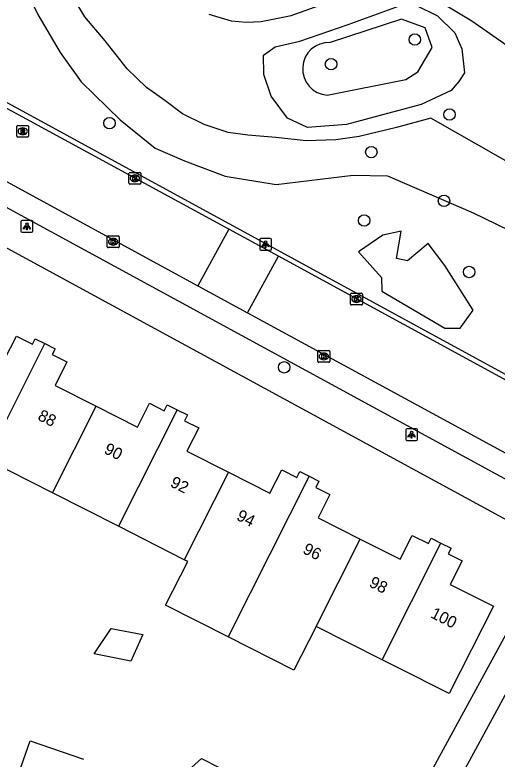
# Model space of a CAD drawing. Extents: x 163686 to 164493, y 382719 to 383870.
# Drawn here: x 164189 to 164230.1, y 383570.6 to 383634.1 of the extents above; entities that cross this region are included whole.
import ezdxf

# ---------------------------------------------------------------- set-up
doc = ezdxf.new("R2010")
doc.units = 0
for name, color, linetype in [('IMGEO_Boom', 7, 'Continuous'), ('IMGEO_Groenvoorziening', 7, 'Continuous'), ('IMGEO_Kolk', 7, 'Continuous'), ('IMGEO_Lichtpunt', 7, 'Continuous'), ('IMGEO_Pand', 7, 'Continuous'), ('IMGEO_Pand_nummerreeks', 7, 'Continuous'), ('IMGEO_Rijbaan_lokaal_open', 7, 'Continuous'), ('IMGEO_Rioolput', 7, 'Continuous'), ('IMGEO_Voetpad_open', 7, 'Continuous'), ('IMGEO_Waterloop', 7, 'Continuous')]:
    doc.layers.add(name, color=color, linetype=linetype)

msp = doc.modelspace()

# ---------------------------------------------------------------- linework, layer by layer
at = {"layer": 'IMGEO_Boom'}
for centre in [(164223.098, 383632.001), (164215.95, 383629.9), (164226.05, 383625.6), (164197.053, 383624.864), (164219.386, 383622.399), (164225.584, 383618.234), (164218.773, 383616.563), (164227.731, 383612.162), (164211.957, 383604.024)]:
    msp.add_circle(centre, 0.489, dxfattribs=at)
at = {"layer": 'IMGEO_Groenvoorziening'}
for points in [[(164187.003, 383643.289), (164189.344, 383637.461), (164190.956, 383634.136), (164192.848, 383630.901), (164194.653, 383628.404), (164197.967, 383625.14), (164200.958, 383622.741), (164203.452, 383621.656), (164206.907, 383620.347), (164211.26, 383619.618), (164217.841, 383620.414), (164220.774, 383620.363), (164228.061, 383617.214), (164236.144, 383613.287), (164240.65, 383610.564), (164246.686, 383605.84), (164250.858, 383602.453), (164259.176, 383596.446)], [(164215.624, 383627.261), (164222.325, 383628.601), (164223.358, 383629.24), (164224.558, 383631.329), (164223.979, 383633.012), (164221.968, 383633.739), (164215.875, 383631.76)], [(164225.642, 383607.356), (164226.946, 383607.376), (164228.054, 383608.916), (164225.649, 383612.715), (164224.229, 383614.598), (164222.464, 383613.106), (164221.523, 383613.3), (164221.94, 383615.634), (164220.354, 383615.304), (164218.281, 383613.883), (164220.244, 383611.686), (164220.276, 383610.528), (164225.642, 383607.356)]]:
    msp.add_lwpolyline(points, dxfattribs=at)
msp.add_arc((164215.779, 383629.509), 2.253, 87.55074, 266.0628, dxfattribs=at)
at = {"layer": 'IMGEO_Kolk'}
for p, q in [((164198.794, 383620.663), (164199.646, 383620.663)), ((164198.719, 383619.737), (164198.719, 383620.589)), ((164199.207, 383620.443), (164199.232, 383620.443)), ((164199.72, 383620.589), (164199.72, 383619.737)), ((164199.646, 383619.663), (164198.794, 383619.663)), ((164199.23, 383619.883), (164199.205, 383619.883)), ((164196.866, 383614.318), (164196.866, 383615.17)), ((164196.941, 383615.244), (164197.793, 383615.244)), ((164197.354, 383615.024), (164197.379, 383615.024)), ((164197.867, 383615.17), (164197.867, 383614.318)), ((164197.377, 383614.464), (164197.352, 383614.464)), ((164197.793, 383614.244), (164196.941, 383614.244)), ((164217.619, 383609.423), (164217.619, 383610.275)), ((164217.694, 383610.349), (164218.546, 383610.349)), ((164218.107, 383610.129), (164218.132, 383610.129)), ((164218.62, 383610.275), (164218.62, 383609.423)), ((164218.546, 383609.349), (164217.694, 383609.349)), ((164218.13, 383609.569), (164218.105, 383609.569)), ((164214.909, 383605.45), (164215.761, 383605.45)), ((164214.834, 383604.524), (164214.834, 383605.376)), ((164215.322, 383605.23), (164215.347, 383605.23)), ((164215.835, 383605.376), (164215.835, 383604.524)), ((164215.761, 383604.45), (164214.909, 383604.45)), ((164215.345, 383604.67), (164215.32, 383604.67))]:
    msp.add_line(p, q, dxfattribs=at)
for points in [[(164198.794, 383620.663), (164199.646, 383620.663)], [(164198.719, 383619.737), (164198.719, 383620.589)], [(164199.04, 383620.363), (164199.163, 383620.363), (164199.163, 383620.212), (164199.293, 383620.363), (164199.457, 383620.363), (164199.311, 383620.212), (164199.464, 383619.963), (164199.312, 383619.963), (164199.227, 383620.127), (164199.163, 383620.06), (164199.163, 383619.963), (164199.04, 383619.963), (164199.04, 383620.363)], [(164199.72, 383620.589), (164199.72, 383619.737)], [(164199.646, 383619.663), (164198.794, 383619.663)], [(164196.866, 383614.318), (164196.866, 383615.17)], [(164196.941, 383615.244), (164197.793, 383615.244)], [(164197.187, 383614.944), (164197.31, 383614.944), (164197.31, 383614.793), (164197.44, 383614.944), (164197.604, 383614.944), (164197.458, 383614.793), (164197.611, 383614.544), (164197.459, 383614.544), (164197.374, 383614.708), (164197.31, 383614.641), (164197.31, 383614.544), (164197.187, 383614.544), (164197.187, 383614.944)], [(164197.867, 383615.17), (164197.867, 383614.318)], [(164197.793, 383614.244), (164196.941, 383614.244)], [(164217.619, 383609.423), (164217.619, 383610.275)], [(164217.694, 383610.349), (164218.546, 383610.349)], [(164217.94, 383610.049), (164218.063, 383610.049), (164218.063, 383609.898), (164218.193, 383610.049), (164218.357, 383610.049), (164218.211, 383609.898), (164218.364, 383609.649), (164218.212, 383609.649), (164218.127, 383609.813), (164218.063, 383609.746), (164218.063, 383609.649), (164217.94, 383609.649), (164217.94, 383610.049)], [(164218.62, 383610.275), (164218.62, 383609.423)], [(164218.546, 383609.349), (164217.694, 383609.349)], [(164214.909, 383605.45), (164215.761, 383605.45)], [(164214.834, 383604.524), (164214.834, 383605.376)], [(164215.155, 383605.15), (164215.278, 383605.15), (164215.278, 383604.999), (164215.408, 383605.15), (164215.572, 383605.15), (164215.426, 383604.999), (164215.579, 383604.75), (164215.427, 383604.75), (164215.342, 383604.914), (164215.278, 383604.847), (164215.278, 383604.75), (164215.155, 383604.75), (164215.155, 383605.15)], [(164215.835, 383605.376), (164215.835, 383604.524)], [(164215.761, 383604.45), (164214.909, 383604.45)]]:
    msp.add_lwpolyline(points, dxfattribs=at)
for centre, start, end in [((164198.796, 383620.587), 91.55205, 178.44795), ((164198.796, 383620.587), 91.55205, 178.44795), ((164199.644, 383620.587), 1.55205, 88.44795), ((164199.644, 383620.587), 1.55205, 88.44795), ((164198.796, 383619.739), 181.55205, 268.44795), ((164198.796, 383619.739), 181.55205, 268.44795), ((164199.644, 383619.739), 271.55205, 358.44795), ((164199.644, 383619.739), 271.55205, 358.44795), ((164196.943, 383615.168), 91.55205, 178.44795), ((164196.943, 383615.168), 91.55205, 178.44795), ((164197.791, 383615.168), 1.55205, 88.44795), ((164197.791, 383615.168), 1.55205, 88.44795), ((164196.943, 383614.32), 181.55205, 268.44795), ((164196.943, 383614.32), 181.55205, 268.44795), ((164197.791, 383614.32), 271.55205, 358.44795), ((164197.791, 383614.32), 271.55205, 358.44795), ((164217.696, 383610.273), 91.55205, 178.44795), ((164217.696, 383610.273), 91.55205, 178.44795), ((164218.544, 383610.273), 1.55205, 88.44795), ((164218.544, 383610.273), 1.55205, 88.44795), ((164217.696, 383609.425), 181.55205, 268.44795), ((164217.696, 383609.425), 181.55205, 268.44795), ((164218.544, 383609.425), 271.55205, 358.44795), ((164218.544, 383609.425), 271.55205, 358.44795), ((164214.911, 383605.374), 91.55205, 178.44795), ((164214.911, 383605.374), 91.55205, 178.44795), ((164215.759, 383605.374), 1.55205, 88.44795), ((164215.759, 383605.374), 1.55205, 88.44795), ((164214.911, 383604.526), 181.55205, 268.44795), ((164214.911, 383604.526), 181.55205, 268.44795), ((164215.759, 383604.526), 271.55205, 358.44795), ((164215.759, 383604.526), 271.55205, 358.44795)]:
    msp.add_arc(centre, 0.0765, start, end, dxfattribs=at)
for centre, major_axis, ratio, start_param, end_param in [((164199.206, 383620.163), (-0.387, 0.002), 0.722429, 4.712389, 7.853982), ((164199.231, 383620.163), (-0.39, 0.002), 0.717154, 1.570796, 4.712389), ((164197.353, 383614.744), (-0.387, 0.002), 0.722429, 4.712389, 7.853982), ((164197.378, 383614.744), (-0.39, 0.002), 0.717154, 1.570796, 4.712389), ((164218.106, 383609.849), (-0.387, 0.002), 0.722429, 4.712389, 7.853982), ((164218.131, 383609.849), (-0.39, 0.002), 0.717154, 1.570796, 4.712389), ((164215.321, 383604.95), (-0.387, 0.002), 0.722429, 4.712389, 7.853982), ((164215.346, 383604.95), (-0.39, 0.002), 0.717154, 1.570796, 4.712389)]:
    msp.add_ellipse(centre, major_axis=major_axis, ratio=ratio, start_param=start_param, end_param=end_param, dxfattribs=at)
at = {"layer": 'IMGEO_Lichtpunt'}
for p, q in [((164189.509, 383616.456), (164189.509, 383615.649)), ((164189.509, 383616.456), (164189.509, 383615.649)), ((164190.411, 383616.551), (164189.603, 383616.551)), ((164190.411, 383616.551), (164189.603, 383616.551)), ((164190.505, 383615.649), (164190.505, 383616.456)), ((164190.505, 383615.649), (164190.505, 383616.456)), ((164189.603, 383615.555), (164190.411, 383615.555)), ((164189.603, 383615.555), (164190.411, 383615.555)), ((164209.868, 383614.926), (164209.868, 383614.119)), ((164209.868, 383614.926), (164209.868, 383614.119)), ((164210.77, 383615.021), (164209.962, 383615.021)), ((164210.77, 383615.021), (164209.962, 383615.021)), ((164210.864, 383614.119), (164210.864, 383614.926)), ((164210.864, 383614.119), (164210.864, 383614.926)), ((164209.962, 383614.025), (164210.77, 383614.025)), ((164209.962, 383614.025), (164210.77, 383614.025)), ((164222.319, 383598.677), (164222.319, 383597.87)), ((164222.319, 383598.677), (164222.319, 383597.87)), ((164223.221, 383598.772), (164222.413, 383598.772)), ((164223.221, 383598.772), (164222.413, 383598.772)), ((164223.315, 383597.87), (164223.315, 383598.677)), ((164223.315, 383597.87), (164223.315, 383598.677)), ((164222.413, 383597.776), (164223.221, 383597.776)), ((164222.413, 383597.776), (164223.221, 383597.776))]:
    msp.add_line(p, q, dxfattribs=at)
for points in [[(164189.883, 383616.12), (164189.922, 383616.092), (164189.734, 383615.83), (164189.696, 383615.857), (164189.883, 383616.12)], [(164189.985, 383616.072), (164190.032, 383616.072), (164190.032, 383615.75), (164189.985, 383615.75), (164189.985, 383616.072)], [(164190.095, 383616.092), (164190.133, 383616.119), (164190.32, 383615.857), (164190.281, 383615.829), (164190.095, 383616.092)], [(164210.242, 383614.59), (164210.281, 383614.562), (164210.093, 383614.3), (164210.055, 383614.327), (164210.242, 383614.59)], [(164210.344, 383614.542), (164210.391, 383614.542), (164210.391, 383614.22), (164210.344, 383614.22), (164210.344, 383614.542)], [(164210.454, 383614.562), (164210.492, 383614.589), (164210.679, 383614.327), (164210.64, 383614.299), (164210.454, 383614.562)], [(164222.693, 383598.341), (164222.732, 383598.313), (164222.544, 383598.051), (164222.506, 383598.078), (164222.693, 383598.341)], [(164222.795, 383598.293), (164222.842, 383598.293), (164222.842, 383597.971), (164222.795, 383597.971), (164222.795, 383598.293)], [(164222.905, 383598.313), (164222.943, 383598.34), (164223.13, 383598.078), (164223.091, 383598.05), (164222.905, 383598.313)]]:
    msp.add_lwpolyline(points, dxfattribs=at)
for centre in [(164190.008, 383616.254), (164210.367, 383614.724), (164222.818, 383598.475)]:
    msp.add_circle(centre, 0.0994, dxfattribs=at)
for centre, start, end in [((164189.603, 383616.456), 90, 180), ((164189.603, 383616.456), 90, 180), ((164190.411, 383616.456), 0, 90), ((164190.411, 383616.456), 0, 90), ((164189.603, 383615.649), 180, 270), ((164189.603, 383615.649), 180, 270), ((164190.411, 383615.649), 270, 0), ((164190.411, 383615.649), 270, 360), ((164209.962, 383614.926), 90, 180), ((164209.962, 383614.926), 90, 180), ((164210.77, 383614.926), 0, 90), ((164210.77, 383614.926), 0, 90), ((164209.962, 383614.119), 180, 270), ((164209.962, 383614.119), 180, 270), ((164210.77, 383614.119), 270, 0), ((164210.77, 383614.119), 270, 360), ((164222.413, 383598.677), 90, 180), ((164222.413, 383598.677), 90, 180), ((164223.221, 383598.677), 0, 90), ((164223.221, 383598.677), 0, 90), ((164222.413, 383597.87), 180, 270), ((164222.413, 383597.87), 180, 270), ((164223.221, 383597.87), 270, 0), ((164223.221, 383597.87), 270, 360)]:
    msp.add_arc(centre, 0.0946, start, end, dxfattribs=at)
at = {"layer": 'IMGEO_Pand'}
for points in [[(164184.652, 383606.37), (164188.085, 383604.632), (164189.121, 383606.679), (164190.48, 383605.992), (164190.721, 383606.468), (164191.549, 383606.049)], [(164186.559, 383596.145), (164191.549, 383606.049)], [(164191.549, 383606.049), (164192.422, 383605.607), (164192.18, 383605.129), (164193.432, 383604.496), (164192.412, 383602.48), (164195.917, 383600.706)], [(164195.917, 383600.706), (164199.431, 383598.927), (164200.459, 383600.96), (164201.728, 383600.318), (164201.985, 383600.826), (164202.824, 383600.401)], [(164192.184, 383593.297), (164195.917, 383600.706)], [(164202.824, 383600.401), (164197.81, 383590.45)], [(164202.824, 383600.401), (164203.706, 383599.955), (164203.459, 383599.466), (164204.671, 383598.853), (164203.665, 383596.865), (164207.2, 383595.076)], [(164192.184, 383593.297), (164186.559, 383596.145)], [(164207.2, 383595.076), (164210.738, 383593.285), (164211.747, 383595.278), (164213.035, 383594.626), (164213.287, 383595.122), (164214.08, 383594.72)], [(164207.2, 383595.076), (164203.435, 383587.602)], [(164214.08, 383594.72), (164209.059, 383584.755), (164207.17, 383581.007)], [(164214.08, 383594.72), (164214.919, 383594.295), (164214.651, 383593.765), (164215.846, 383593.16), (164214.842, 383591.178), (164218.438, 383589.358)], [(164197.81, 383590.45), (164192.184, 383593.297)], [(164203.435, 383587.602), (164197.81, 383590.45)], [(164218.438, 383589.358), (164221.838, 383587.637), (164222.87, 383589.675), (164224.248, 383588.978), (164224.479, 383589.436), (164225.322, 383589.009)], [(164214.685, 383581.908), (164218.438, 383589.358)], [(164225.322, 383589.009), (164226.183, 383588.574), (164225.947, 383588.109), (164227.137, 383587.506), (164226.12, 383585.497), (164229.807, 383583.631), (164226.028, 383576.166), (164221.567, 383578.424), (164220.309, 383579.061)], [(164220.309, 383579.061), (164225.322, 383589.009)], [(164207.17, 383581.007), (164201.831, 383583.71), (164203.727, 383587.454), (164203.435, 383587.602)], [(164214.685, 383581.908), (164212.783, 383578.166), (164207.17, 383581.007)], [(164220.309, 383579.061), (164214.685, 383581.908)], [(164197.198, 383581.732), (164199.887, 383581.224), (164198.87, 383578.939), (164195.738, 383579.574), (164197.198, 383581.732)], [(164189.349, 383569.448), (164190.289, 383572.131), (164194.846, 383570.558)], [(164200.915, 383565.418), (164201.741, 383567.773), (164204.902, 383570.632), (164208.041, 383569.035), (164206.786, 383566.279)]]:
    msp.add_lwpolyline(points, dxfattribs=at)
at = {"layer": 'IMGEO_Rijbaan_lokaal_open'}
for points in [[(164207.225, 383615.819), (164110.166, 383668.665), (164105.936, 383670.838), (164101.191, 383673.098)], [(164173.857, 383627.735), (164204.594, 383610.992)], [(164207.225, 383615.819), (164204.594, 383610.992)], [(164211.467, 383613.518), (164207.225, 383615.819)], [(164208.835, 383608.682), (164211.467, 383613.518)], [(164300.793, 383537.003), (164299.425, 383541.766), (164297.672, 383546.69), (164295.552, 383551.471), (164292.33, 383557.592), (164288.778, 383562.985), (164285.331, 383567.442), (164281.117, 383572.046), (164276.318, 383576.386), (164271.817, 383579.973), (164264.868, 383584.373), (164243.523, 383596.022), (164211.467, 383613.518)], [(164204.594, 383610.992), (164208.835, 383608.682)], [(164208.835, 383608.682), (164258.358, 383581.718), (164264.861, 383578.006), (164269.76, 383574.647), (164274.618, 383570.645), (164278.958, 383566.373), (164281.972, 383562.836), (164284.157, 383559.941)]]:
    msp.add_lwpolyline(points, dxfattribs=at)
at = {"layer": 'IMGEO_Rioolput'}
for p, q in [((164189.155, 383623.749), (164189.155, 383624.601)), ((164189.23, 383624.675), (164190.082, 383624.675)), ((164189.643, 383624.455), (164189.668, 383624.455)), ((164190.156, 383624.601), (164190.156, 383623.749)), ((164189.666, 383623.895), (164189.641, 383623.895)), ((164190.082, 383623.675), (164189.23, 383623.675))]:
    msp.add_line(p, q, dxfattribs=at)
for points in [[(164189.155, 383623.749), (164189.155, 383624.601)], [(164189.23, 383624.675), (164190.082, 383624.675)], [(164190.156, 383624.601), (164190.156, 383623.749)], [(164189.744, 383624.373), (164189.492, 383624.375), (164189.492, 383623.975)], [(164189.492, 383623.975), (164189.616, 383623.975), (164189.616, 383624.137), (164189.627, 383624.137)], [(164189.67, 383624.294), (164189.616, 383624.294), (164189.616, 383624.213)], [(164189.616, 383624.213), (164189.668, 383624.213)], [(164189.674, 383624.108), (164189.745, 383623.975), (164189.885, 383623.975), (164189.82, 383624.101)], [(164190.082, 383623.675), (164189.23, 383623.675)]]:
    msp.add_lwpolyline(points, dxfattribs=at)
for centre, radius, start, end in [((164189.232, 383624.599), 0.0765, 91.55205, 178.44795), ((164189.232, 383624.599), 0.0765, 91.55205, 178.44795), ((164190.08, 383624.599), 0.0765, 1.55205, 88.44795), ((164190.08, 383624.599), 0.0765, 1.55205, 88.44795), ((164189.626, 383624.084), 0.0533, 26.02933, 88.69889), ((164189.652, 383624.402), 0.19, 274.7715, 282.96867), ((164189.676, 383624.198), 0.0964, 77.00612, 93.18647), ((164189.69, 383624.255), 0.0378, 276.66336, 79.67722), ((164189.743, 383624.263), 0.109, 350.36119, 89.41601), ((164189.741, 383624.263), 0.112, 277.58423, 350.98172), ((164189.725, 383624.048), 0.108, 29.51342, 73.79051), ((164189.232, 383623.751), 0.0765, 181.55205, 268.44795), ((164189.232, 383623.751), 0.0765, 181.55205, 268.44795), ((164190.08, 383623.751), 0.0765, 271.55205, 358.44795), ((164190.08, 383623.751), 0.0765, 271.55205, 358.44795)]:
    msp.add_arc(centre, radius, start, end, dxfattribs=at)
for centre, major_axis, ratio, start_param, end_param in [((164189.642, 383624.175), (-0.387, 0.002), 0.722429, 4.712389, 7.853982), ((164189.667, 383624.175), (-0.39, 0.002), 0.717154, 1.570796, 4.712389)]:
    msp.add_ellipse(centre, major_axis=major_axis, ratio=ratio, start_param=start_param, end_param=end_param, dxfattribs=at)
at = {"layer": 'IMGEO_Voetpad_open'}
for points in [[(164178.254, 383632.083), (164243.729, 383596.391), (164254.758, 383590.378), (164255.636, 383589.9), (164265.115, 383584.732), (164265.642, 383584.422)], [(164269.392, 383572.433), (164266.044, 383574.897), (164264.289, 383576.039), (164262.793, 383576.956), (164257.542, 383579.901), (164175.764, 383624.455)], [(164233.876, 383589.375), (164177.359, 383620.155)], [(164218.79, 383559.042), (164234.359, 383587.607), (164233.876, 383589.375)], [(164238.193, 383587.024), (164236.474, 383586.528), (164221.14, 383558.239)]]:
    msp.add_lwpolyline(points, dxfattribs=at)
at = {"layer": 'IMGEO_Waterloop'}
for points in [[(164240.244, 383616.31), (164224.445, 383625.293), (164221.524, 383624.498), (164218.336, 383623.72), (164216.353, 383623.444), (164213.818, 383623.369), (164211.232, 383623.645), (164208.848, 383623.845), (164207.166, 383624.071), (164205.133, 383624.749), (164203.275, 383625.678), (164201.769, 383626.807), (164200.213, 383627.912), (164198.556, 383629.493), (164196.698, 383631.903), (164194.941, 383633.936), (164193.536, 383636.346)], [(164205.522, 383634.175), (164207.429, 383633.597), (164208.735, 383633.497), (164209.99, 383633.547), (164212.55, 383634.049), (164216.516, 383635.505)], [(164224.247, 383635.856), (164227.945, 383633.609), (164238.496, 383626.237), (164248.291, 383619.773), (164263.65, 383609.638)], [(164221.775, 383634.89), (164223.18, 383634.94), (164225.038, 383634.037), (164226.494, 383632.581), (164227.096, 383631.225), (164227.325, 383629.162), (164226.833, 383628.414), (164226.2, 383627.661), (164223.632, 383626.456), (164217.256, 383624.749), (164213.943, 383624.498), (164212.236, 383625.301), (164210.831, 383627.159), (164210.228, 383629.016), (164210.178, 383630.673), (164211.182, 383631.376), (164213.29, 383631.878), (164217.407, 383633.284), (164221.775, 383634.89)]]:
    msp.add_lwpolyline(points, dxfattribs=at)

# ---------------------------------------------------------------- texts
at = {"layer": 'IMGEO_Pand_nummerreeks'}
for s, p in [('88', (164190.861, 383599.584)), ('90', (164196.513, 383596.736)), ('92', (164202.158, 383593.891)), ('94', (164207.813, 383591.042)), ('96', (164213.464, 383588.194)), ('98', (164219.119, 383585.344)), ('100', (164224.359, 383582.703))]:
    msp.add_text(s, height=1, rotation=333.25433, dxfattribs=at).set_placement(p)

doc.saveas('drawing.dxf')
